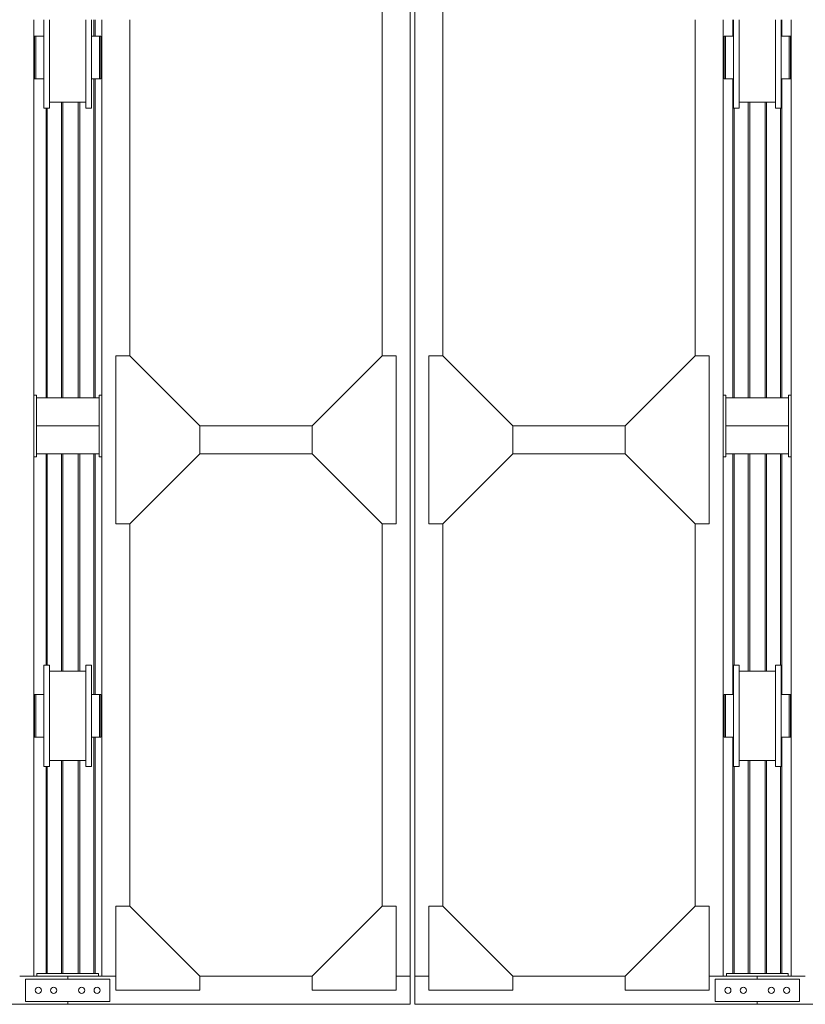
# Model space of a CAD drawing. Header units: millimetres. Extents: x 53746 to 116821, y -810352 to -765802.
# Tile 258 of 347: x 81408 to 84210, y -780717 to -777202. Entities that reach past the tile are written whole.
import ezdxf

# ---------------------------------------------------------------- set-up
doc = ezdxf.new("R2010")
doc.units = ezdxf.units.MM
doc.header["$MEASUREMENT"] = 0
for name, color, linetype, lineweight in [('Main Cradle Rails', 7, 'Continuous', 0), ('Side Cradle Stbd', 7, 'Continuous', 0), ('Side Slip Rails', 7, 'Continuous', 0)]:
    doc.layers.add(name, color=color, linetype=linetype, lineweight=lineweight)

# ---------------------------------------------------------------- blocks, each defined once
blk = doc.blocks.new('*U57')
at = {"layer": 'Side Cradle Stbd', "color": 7, "linetype": 'Continuous', "lineweight": 0}
for p, q in [((-2482.8, 7459.6), (-2482.8, 13589)), ((-2465.9, 13589), (-2465.9, 7459.6)), ((-2582.8, 9674.5), (-2582.8, 11124.2)), ((-2365.9, 11124.2), (-2365.9, 9674.5)), ((-3825.5, 10874.5), (-3825.5, 7459.6)), ((-3583.1, 7459.6), (-3583.1, 10874.5)), ((-3483.1, 9674.5), (-3483.1, 10874.5)), ((-1465.6, 10874.5), (-1465.6, 9674.5)), ((-1365.6, 10874.5), (-1365.6, 7459.6)), ((-1123.2, 9534.5), (-1123.2, 10874.5)), ((-3769.6, 10739.5), (-3769.6, 10808.8)), ((-3825.5, 10779.5), (-3823.1, 10779.5)), ((-3818.1, 10768.6), (-3818.1, 10739.5)), ((-3586.1, 10779.5), (-3583.1, 10779.5)), ((-1365.6, 10779.5), (-1362.6, 10779.5)), ((-1125.6, 10779.5), (-1123.2, 10779.5)), ((-1125.6, 10776.4), (-1125.6, 10776.9)), ((-1125.6, 10768.6), (-1125.6, 10768.9)), ((-1125.6, 10768), (-1125.6, 10768.6)), ((-1125.6, 10768), (-1125.6, 10768)), ((-1125.6, 10767.7), (-1125.6, 10768)), ((-1125.6, 10754.8), (-1125.6, 10756.2)), ((-3769.6, 10670.1), (-3769.6, 10739.5)), ((-3619.6, 10670.1), (-3619.6, 10739.5)), ((-1329.1, 10670.1), (-1329.1, 10739.5)), ((-1179.1, 10670.1), (-1179.1, 10739.5)), ((-1125.6, 10739.5), (-1125.6, 10741.1)), ((-3823.1, 10699.5), (-3825.5, 10699.5)), ((-3823.1, 10702.5), (-3823.1, 10699.5)), ((-3818.1, 10685.6), (-3818.1, 10669.1)), ((-3583.1, 10699.5), (-3586.1, 10699.5)), ((-3586.1, 10685.6), (-3586.1, 10669.1)), ((-1362.6, 10699.5), (-1365.6, 10699.5)), ((-1362.6, 10685.6), (-1362.6, 10669.1)), ((-1130.6, 10685.6), (-1130.6, 10669.1)), ((-1125.6, 10711.1), (-1125.6, 10711.2)), ((-1125.6, 10710.9), (-1125.6, 10711.1)), ((-1125.6, 10710.3), (-1125.6, 10710.9)), ((-1125.6, 10704.1), (-1125.6, 10710.3)), ((-1125.6, 10702.5), (-1125.6, 10704.1)), ((-1125.6, 10702.5), (-1125.6, 10699.5)), ((-1123.2, 10699.5), (-1125.6, 10699.5)), ((-3818.1, 10669.1), (-3818.1, 10663.3)), ((-3789.6, 10669.1), (-3789.6, 10663.3)), ((-3586.1, 10669.1), (-3586.1, 10663.3)), ((-1362.6, 10663.3), (-1362.6, 10669.1)), ((-1159.1, 10669.1), (-1159.1, 10663.3)), ((-1130.6, 10663.3), (-1130.6, 10669.1)), ((-3639.6, 10580.5), (-3769.6, 10580.5)), ((-1179.1, 10580.5), (-1309.1, 10580.5)), ((-3789.6, 10558.3), (-3789.6, 10572.1)), ((-3639.6, 10558.3), (-3639.6, 10572.1)), ((-1309.1, 10558.3), (-1309.1, 10572.1)), ((-1159.1, 10558.3), (-1159.1, 10572.1)), ((-3533.1, 9674.5), (-3483.1, 9674.5)), ((-3533.1, 9074.5), (-3533.1, 9674.5)), ((-3483.1, 9674.5), (-3233.1, 9424.5)), ((-2582.8, 9674.5), (-2832.8, 9424.5)), ((-2532.8, 9674.5), (-2582.8, 9674.5)), ((-2532.8, 9074.5), (-2532.8, 9674.5)), ((-2415.9, 9674.5), (-2365.9, 9674.5)), ((-2415.9, 9074.5), (-2415.9, 9674.5)), ((-2365.9, 9674.5), (-2115.9, 9424.5)), ((-1465.6, 9674.5), (-1715.6, 9424.5)), ((-1415.6, 9674.5), (-1465.6, 9674.5)), ((-1415.6, 9074.5), (-1415.6, 9674.5)), ((-3825.5, 9534.5), (-3815.5, 9534.5)), ((-3815.5, 9534.5), (-3815.5, 9524.5)), ((-3592.5, 9534.5), (-3582.5, 9534.5)), ((-3592.5, 9524.5), (-3592.5, 9534.5)), ((-3582.5, 9534.5), (-3582.5, 9484.5)), ((-1366.2, 9534.5), (-1366.2, 9484.5)), ((-1356.2, 9534.5), (-1366.2, 9534.5)), ((-1356.2, 9524.5), (-1356.2, 9534.5)), ((-1133.2, 9534.5), (-1133.2, 9524.5)), ((-1123.2, 9534.5), (-1133.2, 9534.5)), ((-1123.2, 9484.5), (-1123.2, 9534.5)), ((-3815.5, 9424.5), (-3815.5, 9524.5)), ((-3592.5, 9524.5), (-3815.5, 9524.5)), ((-3592.5, 9524.5), (-3592.5, 9424.5)), ((-1356.2, 9524.5), (-1133.2, 9524.5)), ((-1356.2, 9524.5), (-1356.2, 9424.5)), ((-1133.2, 9424.5), (-1133.2, 9524.5)), ((-3815.5, 9424.5), (-3815.5, 9324.5)), ((-3592.5, 9424.5), (-3815.5, 9424.5)), ((-3592.5, 9324.5), (-3592.5, 9424.5)), ((-2832.7, 9424.6), (-3233.2, 9424.6)), ((-3233.1, 9324.5), (-3233.1, 9424.5)), ((-2832.8, 9324.5), (-2832.8, 9424.5)), ((-2116, 9424.6), (-1715.5, 9424.6)), ((-2115.9, 9324.5), (-2115.9, 9424.5)), ((-1715.6, 9324.5), (-1715.6, 9424.5)), ((-1356.2, 9324.5), (-1356.2, 9424.5)), ((-1356.2, 9424.5), (-1133.2, 9424.5)), ((-1133.2, 9424.5), (-1133.2, 9324.5)), ((-3815.5, 9314.5), (-3825.5, 9314.5)), ((-3592.5, 9324.5), (-3815.5, 9324.5)), ((-3815.5, 9324.5), (-3815.5, 9314.5)), ((-3592.5, 9314.5), (-3592.5, 9324.5)), ((-3582.5, 9314.5), (-3592.5, 9314.5)), ((-3483.1, 9074.5), (-3233.1, 9324.5)), ((-2832.8, 9324.6), (-3233.1, 9324.6)), ((-2582.8, 9074.5), (-2832.8, 9324.5)), ((-2365.9, 9074.5), (-2115.9, 9324.5)), ((-2115.9, 9324.6), (-1715.6, 9324.6)), ((-1465.6, 9074.5), (-1715.6, 9324.5)), ((-1366.2, 9314.5), (-1356.2, 9314.5)), ((-1356.2, 9324.5), (-1133.2, 9324.5)), ((-1356.2, 9324.5), (-1356.2, 9314.5)), ((-1133.2, 9314.5), (-1133.2, 9324.5)), ((-1133.2, 9314.5), (-1123.2, 9314.5)), ((-1123.2, 7459.6), (-1123.2, 9314.5)), ((-3533.1, 9074.5), (-3483.1, 9074.5)), ((-3483.1, 7709.6), (-3483.1, 9074.5)), ((-2582.8, 7709.6), (-2582.8, 9074.5)), ((-2532.8, 9074.5), (-2582.8, 9074.5)), ((-2415.9, 9074.5), (-2365.9, 9074.5)), ((-2365.9, 9074.5), (-2365.9, 7709.6)), ((-1465.6, 9074.5), (-1465.6, 7709.6)), ((-1415.6, 9074.5), (-1465.6, 9074.5)), ((-3769.6, 8548.5), (-3639.6, 8548.5)), ((-1309.1, 8548.5), (-1179.1, 8548.5)), ((-3789.6, 8460.6), (-3789.6, 8459.9)), ((-3789.6, 8458.8), (-3789.6, 8445.4)), ((-3789.6, 8445.4), (-3789.6, 8443.3)), ((-3825.5, 8429.5), (-3823.1, 8429.5)), ((-3818.1, 8418.6), (-3818.1, 8389.5)), ((-3586.1, 8429.5), (-3583.1, 8429.5)), ((-1365.6, 8429.5), (-1362.6, 8429.5)), ((-1125.6, 8429.5), (-1123.2, 8429.5)), ((-1125.6, 8426.4), (-1125.6, 8426.9)), ((-1125.6, 8418.6), (-1125.6, 8418.9)), ((-1125.6, 8418), (-1125.6, 8418.6)), ((-1125.6, 8418), (-1125.6, 8418)), ((-1125.6, 8417.7), (-1125.6, 8418)), ((-1125.6, 8404.8), (-1125.6, 8406.2)), ((-3769.6, 8320.1), (-3769.6, 8389.5)), ((-3619.6, 8320.1), (-3619.6, 8389.5)), ((-1329.1, 8320.1), (-1329.1, 8389.5)), ((-1179.1, 8320.1), (-1179.1, 8389.5)), ((-1125.6, 8389.5), (-1125.6, 8391.1)), ((-3823.1, 8349.5), (-3825.5, 8349.5)), ((-3823.1, 8352.5), (-3823.1, 8349.5)), ((-3818.1, 8335.6), (-3818.1, 8319.1)), ((-3583.1, 8349.5), (-3586.1, 8349.5)), ((-3586.1, 8335.6), (-3586.1, 8319.1)), ((-1362.6, 8349.5), (-1365.6, 8349.5)), ((-1362.6, 8335.6), (-1362.6, 8319.1)), ((-1130.6, 8335.6), (-1130.6, 8319.1)), ((-1125.6, 8361.1), (-1125.6, 8361.2)), ((-1125.6, 8360.9), (-1125.6, 8361.1)), ((-1125.6, 8360.3), (-1125.6, 8360.9)), ((-1125.6, 8354.1), (-1125.6, 8360.3)), ((-1125.6, 8352.5), (-1125.6, 8354.1)), ((-1125.6, 8352.5), (-1125.6, 8349.5)), ((-1123.2, 8349.5), (-1125.6, 8349.5)), ((-3818.1, 8319.1), (-3818.1, 8313.3)), ((-3789.6, 8319.1), (-3789.6, 8313.3)), ((-3586.1, 8319.1), (-3586.1, 8313.3)), ((-1362.6, 8313.3), (-1362.6, 8319.1)), ((-1159.1, 8319.1), (-1159.1, 8313.3)), ((-1130.6, 8313.3), (-1130.6, 8319.1)), ((-3639.6, 8230.5), (-3769.6, 8230.5)), ((-1179.1, 8230.5), (-1309.1, 8230.5)), ((-3789.6, 8208.3), (-3789.6, 8222.1)), ((-3639.6, 8208.3), (-3639.6, 8222.1)), ((-1309.1, 8208.3), (-1309.1, 8222.1)), ((-1159.1, 8208.3), (-1159.1, 8222.1)), ((-3875.5, 7459.6), (-3704.3, 7459.6)), ((-3814.3, 7469.6), (-3814.3, 7459.6)), ((-3814.3, 7469.6), (-3789.8, 7469.6)), ((-3583.1, 7459.6), (-3704.3, 7459.6)), ((-3594.3, 7469.6), (-3594.3, 7459.6)), ((-2832.8, 7459.6), (-3233.1, 7459.6)), ((-2482.8, 7459.6), (-2532.8, 7459.6)), ((-2482.8, 7359.6), (-2482.8, 7459.6)), ((-2465.9, 7359.6), (-2465.9, 7459.6)), ((-2465.9, 7459.6), (-2415.9, 7459.6)), ((-2115.9, 7459.6), (-1715.6, 7459.6)), ((-1365.6, 7459.6), (-1244.4, 7459.6)), ((-1354.4, 7469.6), (-1354.4, 7459.6)), ((-1244.4, 7459.6), (-1244.4, 7449.6)), ((-1244.4, 7459.6), (-1073.2, 7459.6)), ((-1134.4, 7469.6), (-1158.9, 7469.6)), ((-1134.4, 7469.6), (-1134.4, 7459.6)), ((-3854.3, 7449.6), (-3854.3, 7369.6)), ((-3554.3, 7449.6), (-3854.3, 7449.6)), ((-3595.1, 7419.8), (-3591.5, 7417.4)), ((-3554.3, 7369.6), (-3554.3, 7449.6)), ((-1394.4, 7449.6), (-1094.4, 7449.6)), ((-1394.4, 7369.6), (-1394.4, 7449.6)), ((-1353.6, 7419.8), (-1357.2, 7417.4)), ((-1094.4, 7449.6), (-1094.4, 7369.6)), ((-3798.3, 7409.6), (-3799.1, 7405.4)), ((-3750.1, 7399.4), (-3754.3, 7398.6)), ((-3644.1, 7405.4), (-3643.3, 7409.6)), ((-1304.6, 7405.4), (-1305.4, 7409.6)), ((-1198.6, 7399.4), (-1194.4, 7398.6)), ((-1150.4, 7409.6), (-1149.6, 7405.4)), ((-6154, 7359.6), (-3704.3, 7359.6)), ((-3854.3, 7369.6), (-3554.3, 7369.6)), ((-2482.8, 7359.6), (-3704.3, 7359.6)), ((-2465.9, 7359.6), (-1244.4, 7359.6)), ((-1094.4, 7369.6), (-1394.4, 7369.6)), ((-1244.4, 7369.6), (-1244.4, 7359.6)), ((-1244.4, 7359.6), (775.1, 7359.6))]:
    blk.add_line(p, q, dxfattribs=at)
at = {"layer": 'Side Cradle Stbd', "color": 7, "linetype": 'Continuous', "lineweight": 0, "flags": 128}
for points in [[(-3789.6, 10739.5), (-3789.6, 10739.5), (-3789.6, 10808.8), (-3789.6, 10867.6), (-3789.6, 10874.5)], [(-3769.6, 10808.8), (-3769.6, 10808.8), (-3769.6, 10867.6), (-3769.6, 10874.5)], [(-3639.6, 10572.1), (-3639.6, 10611.3), (-3639.6, 10670.1), (-3639.6, 10739.5), (-3639.6, 10808.8), (-3639.6, 10867.6), (-3639.6, 10874.5)], [(-3619.6, 10739.5), (-3619.6, 10808.8), (-3619.6, 10867.6), (-3619.6, 10874.5)], [(-1329.1, 10874.5), (-1329.1, 10867.6), (-1329.1, 10808.8), (-1329.1, 10739.5)], [(-1309.1, 10874.5), (-1309.1, 10867.6), (-1309.1, 10808.8), (-1309.1, 10739.5)], [(-1179.1, 10874.5), (-1179.1, 10867.6), (-1179.1, 10808.8), (-1179.1, 10739.5)], [(-1159.1, 10874.5), (-1159.1, 10867.6), (-1159.1, 10808.8), (-1159.1, 10739.5), (-1159.1, 10670.1), (-1159.1, 10611.3), (-1159.1, 10572.1)], [(-3818.1, 10815.7), (-3818.1, 10815.7), (-3823.1, 10815.7), (-3823.1, 10809.9), (-3823.1, 10793.3), (-3823.1, 10768.6), (-3823.1, 10739.5), (-3823.1, 10710.3), (-3823.1, 10685.6), (-3823.1, 10669.1), (-3823.1, 10663.3), (-3818.1, 10663.3)], [(-3789.6, 10815.7), (-3818.1, 10815.7), (-3818.1, 10809.9), (-3818.1, 10793.3), (-3818.1, 10793.3)], [(-3818.1, 10793.3), (-3818.1, 10768.6), (-3818.1, 10768.6)], [(-3789.6, 10815.7), (-3789.6, 10815.7), (-3789.6, 10815.7), (-3789.6, 10810.6), (-3789.6, 10809.9), (-3789.6, 10809.9), (-3789.6, 10808.8)], [(-3789.6, 10808.8), (-3789.6, 10795.4), (-3789.6, 10793.3), (-3789.6, 10793.3)], [(-3789.6, 10793.3), (-3789.6, 10793.3), (-3789.6, 10771.7), (-3789.6, 10768.6), (-3789.6, 10768.6)], [(-3591.1, 10815.7), (-3591.1, 10815.7), (-3619.6, 10815.7)], [(-3586.1, 10815.7), (-3586.1, 10815.7), (-3591.1, 10815.7), (-3591.1, 10815.7)], [(-3591.1, 10815.7), (-3591.1, 10809.9), (-3591.1, 10793.3), (-3591.1, 10768.6), (-3591.1, 10768.6)], [(-3586.1, 10815.7), (-3586.1, 10809.9), (-3586.1, 10793.3), (-3586.1, 10768.6), (-3586.1, 10739.5), (-3586.1, 10710.3), (-3586.1, 10685.6)], [(-1357.6, 10815.7), (-1357.6, 10815.7), (-1362.6, 10815.7), (-1362.6, 10815.7)], [(-1362.6, 10685.6), (-1362.6, 10710.3), (-1362.6, 10739.5), (-1362.6, 10768.6), (-1362.6, 10793.3), (-1362.6, 10809.9), (-1362.6, 10815.7)], [(-1329.1, 10815.7), (-1357.6, 10815.7), (-1357.6, 10815.7)], [(-1357.6, 10768.6), (-1357.6, 10768.6), (-1357.6, 10793.3), (-1357.6, 10809.9), (-1357.6, 10815.7)], [(-1357.6, 10793.3), (-1357.6, 10793.3), (-1357.6, 10809.9), (-1357.6, 10809.9)], [(-1130.6, 10739.5), (-1130.6, 10768.6), (-1130.6, 10793.3), (-1130.6, 10809.9), (-1130.6, 10815.7), (-1159.1, 10815.7)], [(-1159.1, 10815.7), (-1159.1, 10815.7), (-1159.1, 10810.6), (-1159.1, 10809.9), (-1159.1, 10809.9), (-1159.1, 10808.8)], [(-1159.1, 10808.8), (-1159.1, 10795.4), (-1159.1, 10793.3), (-1159.1, 10793.3), (-1159.1, 10771.7), (-1159.1, 10768.6), (-1159.1, 10768.6), (-1159.1, 10768.6)], [(-1130.6, 10663.3), (-1130.6, 10663.3), (-1125.6, 10663.3), (-1125.6, 10669.1), (-1125.6, 10685.6), (-1125.6, 10710.3), (-1125.6, 10739.5), (-1125.6, 10768.6), (-1125.6, 10793.3), (-1125.6, 10809.9), (-1125.6, 10815.7), (-1130.6, 10815.7), (-1130.6, 10815.7)], [(-1130.6, 10793.3), (-1130.6, 10793.3), (-1130.6, 10809.9), (-1130.6, 10809.9)], [(-3823.1, 10768.6), (-3823.1, 10768.9), (-3823.1, 10776.4), (-3823.1, 10776.4), (-3823.1, 10776.4), (-3823.1, 10776.9), (-3823.1, 10779.5), (-3823.1, 10779.5), (-3823.1, 10779.5)], [(-3823.1, 10767.7), (-3823.1, 10767.7), (-3823.1, 10767.7), (-3823.1, 10768), (-3823.1, 10768), (-3823.1, 10768.6)], [(-3823.1, 10754.8), (-3823.1, 10754.8), (-3823.1, 10754.8), (-3823.1, 10756.2), (-3823.1, 10767.7), (-3823.1, 10767.7)], [(-3818.1, 10768.6), (-3818.1, 10768.6), (-3818.1, 10739.5), (-3818.1, 10710.3), (-3818.1, 10685.6)], [(-3591.1, 10768.6), (-3591.1, 10739.5), (-3591.1, 10739.5)], [(-1357.6, 10739.5), (-1357.6, 10739.5), (-1357.6, 10768.6)], [(-1130.6, 10685.6), (-1130.6, 10710.3), (-1130.6, 10739.5), (-1130.6, 10768.6), (-1130.6, 10768.6)], [(-1125.6, 10776.9), (-1125.6, 10779.5), (-1125.6, 10779.5)], [(-1125.6, 10768.9), (-1125.6, 10776.4), (-1125.6, 10776.4), (-1125.6, 10776.4)], [(-1125.6, 10756.2), (-1125.6, 10767.7), (-1125.6, 10767.7), (-1125.6, 10767.7)], [(-3789.6, 10572.1), (-3789.6, 10611.3), (-3789.6, 10670.1), (-3789.6, 10739.5)], [(-3591.1, 10739.5), (-3591.1, 10739.5), (-3591.1, 10710.3)], [(-1357.6, 10710.3), (-1357.6, 10739.5), (-1357.6, 10739.5)], [(-1309.1, 10739.5), (-1309.1, 10670.1), (-1309.1, 10611.3), (-1309.1, 10572.1)], [(-1159.1, 10739.5), (-1159.1, 10714), (-1159.1, 10710.3)], [(-1125.6, 10741.1), (-1125.6, 10754.8), (-1125.6, 10754.8), (-1125.6, 10754.8)], [(-3823.1, 10710.3), (-3823.1, 10710.9), (-3823.1, 10711.1), (-3823.1, 10711.2)], [(-3823.1, 10702.5), (-3823.1, 10704.1), (-3823.1, 10710.3)], [(-3818.1, 10710.3), (-3818.1, 10685.6), (-3818.1, 10685.6)], [(-3591.1, 10710.3), (-3591.1, 10710.3), (-3591.1, 10685.6), (-3591.1, 10669.1), (-3591.1, 10663.3), (-3586.1, 10663.3)], [(-3591.1, 10710.3), (-3591.1, 10710.3), (-3591.1, 10685.6)], [(-1362.6, 10663.3), (-1362.6, 10663.3), (-1357.6, 10663.3), (-1357.6, 10669.1), (-1357.6, 10685.6), (-1357.6, 10710.3), (-1357.6, 10710.3)], [(-3818.1, 10663.3), (-3818.1, 10663.3), (-3789.6, 10663.3)], [(-3769.6, 10558.3), (-3769.6, 10572.1), (-3769.6, 10611.3), (-3769.6, 10670.1)], [(-3619.6, 10558.3), (-3619.6, 10572.1), (-3619.6, 10611.3), (-3619.6, 10670.1)], [(-3619.6, 10663.3), (-3591.1, 10663.3), (-3591.1, 10663.3)], [(-1357.6, 10663.3), (-1357.6, 10663.3), (-1329.1, 10663.3)], [(-1329.1, 10670.1), (-1329.1, 10611.3), (-1329.1, 10572.1), (-1329.1, 10558.3)], [(-1179.1, 10670.1), (-1179.1, 10611.3), (-1179.1, 10572.1), (-1179.1, 10558.3)], [(-1159.1, 10663.3), (-1130.6, 10663.3), (-1130.6, 10663.3)], [(-3769.6, 10558.3), (-3769.6, 10558.3), (-3789.6, 10558.3)], [(-3619.6, 10558.3), (-3619.6, 10558.3), (-3639.6, 10558.3)], [(-1309.1, 10558.3), (-1329.1, 10558.3), (-1329.1, 10558.3)], [(-1159.1, 10558.3), (-1179.1, 10558.3), (-1179.1, 10558.3)], [(-3582.5, 9484.5), (-3582.5, 9424.5), (-3582.5, 9334), (-3582.5, 9314.5)], [(-1366.2, 9314.5), (-1366.2, 9334), (-1366.2, 9424.5), (-1366.2, 9484.5)], [(-1123.2, 9484.5), (-1123.2, 9424.5), (-1123.2, 9334), (-1123.2, 9314.5)], [(-3789.6, 8389.5), (-3789.6, 8389.5), (-3789.6, 8458.8), (-3789.6, 8517.6), (-3789.6, 8556.9), (-3789.6, 8570.7), (-3769.6, 8570.7), (-3769.6, 8570.7)], [(-3769.6, 8389.5), (-3769.6, 8458.8), (-3769.6, 8517.6), (-3769.6, 8556.9), (-3769.6, 8570.7)], [(-3639.6, 8450.3), (-3639.6, 8458.8), (-3639.6, 8517.6), (-3639.6, 8556.9), (-3639.6, 8570.7), (-3619.6, 8570.7), (-3619.6, 8570.7)], [(-3619.6, 8389.5), (-3619.6, 8458.8), (-3619.6, 8517.6), (-3619.6, 8556.9), (-3619.6, 8570.7)], [(-1329.1, 8570.7), (-1329.1, 8570.7), (-1309.1, 8570.7), (-1309.1, 8556.9), (-1309.1, 8517.6), (-1309.1, 8458.8), (-1309.1, 8389.5), (-1309.1, 8320.1), (-1309.1, 8261.3), (-1309.1, 8222.1)], [(-1329.1, 8570.7), (-1329.1, 8556.9), (-1329.1, 8517.6), (-1329.1, 8458.8), (-1329.1, 8389.5)], [(-1179.1, 8570.7), (-1179.1, 8570.7), (-1159.1, 8570.7), (-1159.1, 8556.9), (-1159.1, 8517.6), (-1159.1, 8458.8), (-1159.1, 8389.5), (-1159.1, 8320.1), (-1159.1, 8261.3), (-1159.1, 8222.1)], [(-1179.1, 8570.7), (-1179.1, 8556.9), (-1179.1, 8517.6), (-1179.1, 8458.8), (-1179.1, 8389.5)], [(-3818.1, 8465.7), (-3818.1, 8465.7), (-3823.1, 8465.7), (-3823.1, 8459.9), (-3823.1, 8443.3), (-3823.1, 8418.6), (-3823.1, 8389.5), (-3823.1, 8360.3), (-3823.1, 8335.6), (-3823.1, 8319.1), (-3823.1, 8313.3), (-3818.1, 8313.3)], [(-3789.6, 8465.7), (-3818.1, 8465.7), (-3818.1, 8459.9), (-3818.1, 8443.3), (-3818.1, 8418.6), (-3818.1, 8418.6)], [(-3818.1, 8459.9), (-3818.1, 8459.9), (-3818.1, 8443.3), (-3818.1, 8443.3)], [(-3789.6, 8465.7), (-3789.6, 8465.7), (-3789.6, 8460.6)], [(-3789.6, 8459.9), (-3789.6, 8459.9), (-3789.6, 8458.8)], [(-3639.6, 8389.5), (-3639.6, 8389.5), (-3639.6, 8450.3)], [(-3591.1, 8465.7), (-3591.1, 8465.7), (-3619.6, 8465.7)], [(-3586.1, 8465.7), (-3586.1, 8465.7), (-3591.1, 8465.7), (-3591.1, 8465.7)], [(-3591.1, 8465.7), (-3591.1, 8459.9), (-3591.1, 8443.3), (-3591.1, 8418.6), (-3591.1, 8389.5), (-3591.1, 8389.5)], [(-3586.1, 8465.7), (-3586.1, 8459.9), (-3586.1, 8443.3), (-3586.1, 8418.6), (-3586.1, 8389.5), (-3586.1, 8360.3), (-3586.1, 8335.6)], [(-1357.6, 8465.7), (-1357.6, 8465.7), (-1362.6, 8465.7), (-1362.6, 8465.7)], [(-1362.6, 8335.6), (-1362.6, 8360.3), (-1362.6, 8389.5), (-1362.6, 8418.6), (-1362.6, 8443.3), (-1362.6, 8459.9), (-1362.6, 8465.7)], [(-1329.1, 8465.7), (-1357.6, 8465.7), (-1357.6, 8465.7)], [(-1357.6, 8389.5), (-1357.6, 8389.5), (-1357.6, 8418.6), (-1357.6, 8443.3), (-1357.6, 8459.9), (-1357.6, 8465.7)], [(-1357.6, 8443.3), (-1357.6, 8443.3), (-1357.6, 8459.9), (-1357.6, 8459.9)], [(-1130.6, 8389.5), (-1130.6, 8418.6), (-1130.6, 8443.3), (-1130.6, 8459.9), (-1130.6, 8465.7), (-1159.1, 8465.7)], [(-1159.1, 8465.7), (-1159.1, 8465.7), (-1159.1, 8460.6), (-1159.1, 8459.9), (-1159.1, 8459.9), (-1159.1, 8458.8)], [(-1159.1, 8458.8), (-1159.1, 8445.4), (-1159.1, 8443.3), (-1159.1, 8443.3)], [(-1159.1, 8443.3), (-1159.1, 8421.7), (-1159.1, 8418.6), (-1159.1, 8418.6), (-1159.1, 8418.6)], [(-1130.6, 8313.3), (-1130.6, 8313.3), (-1125.6, 8313.3), (-1125.6, 8319.1), (-1125.6, 8335.6), (-1125.6, 8360.3), (-1125.6, 8389.5), (-1125.6, 8418.6), (-1125.6, 8443.3), (-1125.6, 8459.9), (-1125.6, 8465.7), (-1130.6, 8465.7), (-1130.6, 8465.7)], [(-1130.6, 8443.3), (-1130.6, 8443.3), (-1130.6, 8459.9), (-1130.6, 8459.9)], [(-3823.1, 8418.6), (-3823.1, 8418.9), (-3823.1, 8426.4), (-3823.1, 8426.4), (-3823.1, 8426.4), (-3823.1, 8426.9), (-3823.1, 8429.5), (-3823.1, 8429.5), (-3823.1, 8429.5)], [(-3823.1, 8417.7), (-3823.1, 8417.7), (-3823.1, 8417.7), (-3823.1, 8418), (-3823.1, 8418), (-3823.1, 8418.6)], [(-3823.1, 8404.8), (-3823.1, 8404.8), (-3823.1, 8404.8), (-3823.1, 8406.2), (-3823.1, 8417.7), (-3823.1, 8417.7)], [(-3818.1, 8418.6), (-3818.1, 8418.6), (-3818.1, 8389.5)], [(-1130.6, 8335.6), (-1130.6, 8360.3), (-1130.6, 8389.5), (-1130.6, 8418.6), (-1130.6, 8418.6)], [(-1125.6, 8426.9), (-1125.6, 8429.5), (-1125.6, 8429.5)], [(-1125.6, 8418.9), (-1125.6, 8426.4), (-1125.6, 8426.4), (-1125.6, 8426.4)], [(-1125.6, 8406.2), (-1125.6, 8417.7), (-1125.6, 8417.7), (-1125.6, 8417.7)], [(-1125.6, 8391.1), (-1125.6, 8404.8), (-1125.6, 8404.8), (-1125.6, 8404.8)], [(-3818.1, 8389.5), (-3818.1, 8389.5), (-3818.1, 8360.3), (-3818.1, 8335.6)], [(-3789.6, 8222.1), (-3789.6, 8261.3), (-3789.6, 8320.1), (-3789.6, 8389.5)], [(-3639.6, 8222.1), (-3639.6, 8261.3), (-3639.6, 8320.1), (-3639.6, 8389.5)], [(-3591.1, 8389.5), (-3591.1, 8389.5), (-3591.1, 8360.3)], [(-1357.6, 8360.3), (-1357.6, 8389.5), (-1357.6, 8389.5)], [(-1159.1, 8389.5), (-1159.1, 8364), (-1159.1, 8360.3)], [(-3823.1, 8360.3), (-3823.1, 8360.9), (-3823.1, 8361.1), (-3823.1, 8361.2)], [(-3823.1, 8352.5), (-3823.1, 8354.1), (-3823.1, 8360.3)], [(-3818.1, 8360.3), (-3818.1, 8335.6), (-3818.1, 8335.6)], [(-3591.1, 8360.3), (-3591.1, 8360.3), (-3591.1, 8335.6), (-3591.1, 8319.1), (-3591.1, 8313.3), (-3586.1, 8313.3)], [(-3591.1, 8360.3), (-3591.1, 8360.3), (-3591.1, 8335.6)], [(-1362.6, 8313.3), (-1362.6, 8313.3), (-1357.6, 8313.3), (-1357.6, 8319.1), (-1357.6, 8335.6), (-1357.6, 8360.3), (-1357.6, 8360.3)], [(-3818.1, 8313.3), (-3818.1, 8313.3), (-3789.6, 8313.3)], [(-3769.6, 8208.3), (-3769.6, 8222.1), (-3769.6, 8261.3), (-3769.6, 8320.1)], [(-3619.6, 8208.3), (-3619.6, 8222.1), (-3619.6, 8261.3), (-3619.6, 8320.1)], [(-3619.6, 8313.3), (-3591.1, 8313.3), (-3591.1, 8313.3)], [(-1357.6, 8313.3), (-1357.6, 8313.3), (-1329.1, 8313.3)], [(-1329.1, 8320.1), (-1329.1, 8261.3), (-1329.1, 8222.1), (-1329.1, 8208.3)], [(-1179.1, 8320.1), (-1179.1, 8261.3), (-1179.1, 8222.1), (-1179.1, 8208.3)], [(-1159.1, 8313.3), (-1130.6, 8313.3), (-1130.6, 8313.3)], [(-3769.6, 8208.3), (-3769.6, 8208.3), (-3789.6, 8208.3)], [(-3619.6, 8208.3), (-3619.6, 8208.3), (-3639.6, 8208.3)], [(-1309.1, 8208.3), (-1329.1, 8208.3), (-1329.1, 8208.3)], [(-1159.1, 8208.3), (-1179.1, 8208.3), (-1179.1, 8208.3)], [(-3233.1, 7409.6), (-3533.1, 7409.6), (-3533.1, 7709.6), (-3483.1, 7709.6), (-3233.1, 7459.6), (-3233.1, 7409.6)], [(-2832.8, 7409.6), (-2532.8, 7409.6), (-2532.8, 7709.6), (-2582.8, 7709.6), (-2832.8, 7459.6), (-2832.8, 7409.6)], [(-2115.9, 7409.6), (-2415.9, 7409.6), (-2415.9, 7709.6), (-2365.9, 7709.6), (-2115.9, 7459.6), (-2115.9, 7409.6)], [(-1715.6, 7409.6), (-1415.6, 7409.6), (-1415.6, 7709.6), (-1465.6, 7709.6), (-1715.6, 7459.6), (-1715.6, 7409.6)], [(-3789.8, 7469.6), (-3704.3, 7469.6), (-3654.3, 7469.6), (-3594.3, 7469.6)], [(-3704.3, 7449.6), (-3704.3, 7459.6), (-3704.3, 7459.6)], [(-3533.1, 7459.6), (-3583.1, 7459.6), (-3583.1, 7459.6)], [(-1415.6, 7459.6), (-1365.6, 7459.6), (-1365.6, 7459.6)], [(-1354.4, 7469.6), (-1294.4, 7469.6), (-1244.4, 7469.6), (-1158.9, 7469.6)], [(-3799.1, 7405.4), (-3801.5, 7401.8), (-3805.1, 7399.4), (-3809.3, 7398.6), (-3813.5, 7399.4), (-3817, 7401.8), (-3819.4, 7405.4), (-3820.3, 7409.6), (-3819.4, 7413.8), (-3817, 7417.4), (-3813.5, 7419.8), (-3809.3, 7420.6), (-3805.1, 7419.8), (-3801.5, 7417.4), (-3799.1, 7413.8), (-3798.3, 7409.6)], [(-3754.3, 7398.6), (-3758.5, 7399.4), (-3762, 7401.8), (-3764.4, 7405.4), (-3765.3, 7409.6), (-3764.4, 7413.8), (-3762, 7417.4), (-3758.5, 7419.8), (-3754.3, 7420.6), (-3750.1, 7419.8), (-3746.5, 7417.4), (-3744.1, 7413.8), (-3743.3, 7409.6), (-3744.1, 7405.4), (-3746.5, 7401.8), (-3750.1, 7399.4)], [(-3643.3, 7409.6), (-3644.1, 7413.8), (-3646.5, 7417.4), (-3650.1, 7419.8), (-3654.3, 7420.6), (-3658.5, 7419.8), (-3662, 7417.4), (-3664.4, 7413.8), (-3665.3, 7409.6), (-3664.4, 7405.4), (-3662, 7401.8), (-3658.5, 7399.4), (-3654.3, 7398.6), (-3650.1, 7399.4), (-3646.5, 7401.8), (-3644.1, 7405.4)], [(-3591.5, 7417.4), (-3589.1, 7413.8), (-3588.3, 7409.6), (-3589.1, 7405.4), (-3591.5, 7401.8), (-3595.1, 7399.4), (-3599.3, 7398.6), (-3603.5, 7399.4), (-3607, 7401.8), (-3609.4, 7405.4), (-3610.3, 7409.6), (-3609.4, 7413.8), (-3607, 7417.4), (-3603.5, 7419.8), (-3599.3, 7420.6), (-3595.1, 7419.8)], [(-1353.6, 7419.8), (-1349.4, 7420.6), (-1345.2, 7419.8), (-1341.6, 7417.4), (-1339.3, 7413.8), (-1338.4, 7409.6), (-1339.3, 7405.4), (-1341.6, 7401.8), (-1345.2, 7399.4), (-1349.4, 7398.6), (-1353.6, 7399.4), (-1357.2, 7401.8), (-1359.6, 7405.4), (-1360.4, 7409.6), (-1359.6, 7413.8), (-1357.2, 7417.4)], [(-1304.6, 7405.4), (-1302.2, 7401.8), (-1298.6, 7399.4), (-1294.4, 7398.6), (-1290.2, 7399.4), (-1286.6, 7401.8), (-1284.3, 7405.4), (-1283.4, 7409.6), (-1284.3, 7413.8), (-1286.6, 7417.4), (-1290.2, 7419.8), (-1294.4, 7420.6), (-1298.6, 7419.8), (-1302.2, 7417.4), (-1304.6, 7413.8), (-1305.4, 7409.6)], [(-1198.6, 7399.4), (-1202.2, 7401.8), (-1204.6, 7405.4), (-1205.4, 7409.6), (-1204.6, 7413.8), (-1202.2, 7417.4), (-1198.6, 7419.8), (-1194.4, 7420.6), (-1190.2, 7419.8), (-1186.6, 7417.4), (-1184.3, 7413.8), (-1183.4, 7409.6), (-1184.3, 7405.4), (-1186.6, 7401.8), (-1190.2, 7399.4), (-1194.4, 7398.6)], [(-1150.4, 7409.6), (-1149.6, 7413.8), (-1147.2, 7417.4), (-1143.6, 7419.8), (-1139.4, 7420.6), (-1135.2, 7419.8), (-1131.6, 7417.4), (-1129.3, 7413.8), (-1128.4, 7409.6), (-1129.3, 7405.4), (-1131.6, 7401.8), (-1135.2, 7399.4), (-1139.4, 7398.6), (-1143.6, 7399.4), (-1147.2, 7401.8), (-1149.6, 7405.4)], [(-3704.3, 7359.6), (-3704.3, 7359.6), (-3704.3, 7369.6)]]:
    blk.add_lwpolyline(points, dxfattribs=at)
at = {"layer": 'Side Slip Rails', "color": 7, "linetype": 'Continuous', "lineweight": 0}
for p, q in [((-3611.3, 10815.7), (-3611.3, 10874.5)), ((-3606.6, 10815.7), (-3606.6, 10874.5)), ((-1331.6, 10874.5), (-1331.6, 10815.7)), ((-1156.6, 10874.5), (-1156.6, 10815.7)), ((-3611.3, 9524.5), (-3611.3, 10663.3)), ((-3606.6, 9524.5), (-3606.6, 10663.3)), ((-1331.6, 10663.3), (-1331.6, 9524.5)), ((-1156.6, 10663.3), (-1156.6, 9524.5)), ((-3726.6, 9524.5), (-3726.6, 10580.5)), ((-3721.6, 9524.5), (-3721.6, 10580.5)), ((-3666.6, 9524.5), (-3666.6, 10580.5)), ((-3661.6, 9524.5), (-3661.6, 10580.5)), ((-1276.6, 10580.5), (-1276.6, 9524.5)), ((-1271.6, 10580.5), (-1271.6, 9524.5)), ((-1216.6, 10580.5), (-1216.6, 9524.5)), ((-1211.6, 10580.5), (-1211.6, 9524.5)), ((-3781.6, 9524.5), (-3781.6, 10558.3)), ((-3777, 9524.5), (-3777, 10558.3)), ((-1327, 10558.3), (-1327, 9524.5)), ((-1161.3, 10558.3), (-1161.3, 9524.5)), ((-3781.6, 8570.7), (-3781.6, 9324.5)), ((-3777, 8570.7), (-3777, 9324.5)), ((-3726.6, 8548.5), (-3726.6, 9324.5)), ((-3721.6, 8548.5), (-3721.6, 9324.5)), ((-3666.6, 8548.5), (-3666.6, 9324.5)), ((-3661.6, 8548.5), (-3661.6, 9324.5)), ((-3611.3, 8465.7), (-3611.3, 9324.5)), ((-3606.6, 8465.7), (-3606.6, 9324.5)), ((-1331.6, 9324.5), (-1331.6, 8465.7)), ((-1327, 9324.5), (-1327, 8570.7)), ((-1276.6, 9324.5), (-1276.6, 8548.5)), ((-1271.6, 9324.5), (-1271.6, 8548.5)), ((-1216.6, 9324.5), (-1216.6, 8548.5)), ((-1211.6, 9324.5), (-1211.6, 8548.5)), ((-1161.3, 9324.5), (-1161.3, 8570.7)), ((-1156.6, 9324.5), (-1156.6, 8465.7)), ((-3611.3, 7469.6), (-3611.3, 8313.3)), ((-3606.6, 7469.6), (-3606.6, 8313.3)), ((-1331.6, 8313.3), (-1331.6, 7469.6)), ((-1156.6, 8313.3), (-1156.6, 7469.6)), ((-3726.6, 7469.6), (-3726.6, 8230.5)), ((-3721.6, 7469.6), (-3721.6, 8230.5)), ((-3666.6, 7469.6), (-3666.6, 8230.5)), ((-3661.6, 7469.6), (-3661.6, 8230.5)), ((-1276.6, 8230.5), (-1276.6, 7469.6)), ((-1271.6, 8230.5), (-1271.6, 7469.6)), ((-1216.6, 8230.5), (-1216.6, 7469.6)), ((-1211.6, 8230.5), (-1211.6, 7469.6)), ((-3781.6, 7469.6), (-3781.6, 8208.3)), ((-3777, 7469.6), (-3777, 8208.3)), ((-1327, 8208.3), (-1327, 7469.6)), ((-1161.3, 8208.3), (-1161.3, 7469.6))]:
    blk.add_line(p, q, dxfattribs=at)

msp = doc.modelspace()

# ---------------------------------------------------------------- block references
at = {"layer": 'Main Cradle Rails', "color": 7, "linetype": 'Continuous', "lineweight": 0}
msp.add_blockref('*U57', (85283.05, -788076.95), dxfattribs=at)

doc.saveas('drawing.dxf')
